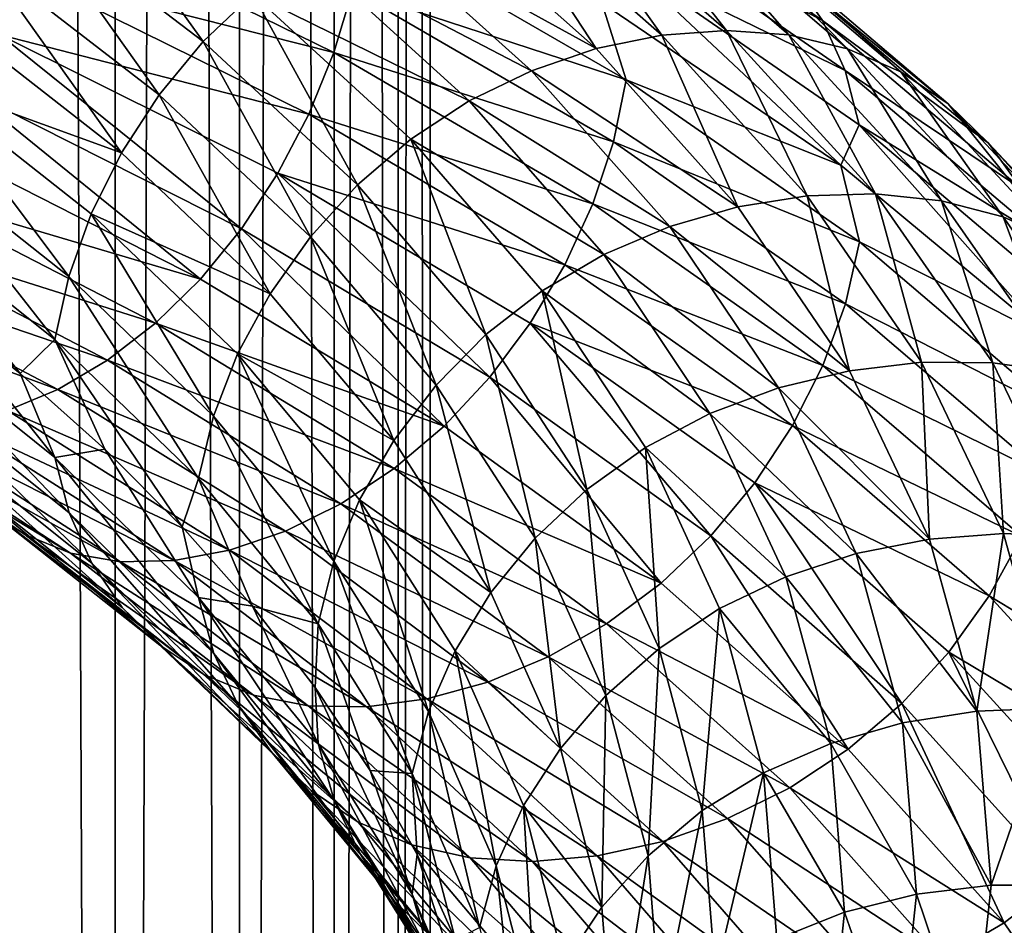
# Model space of a CAD drawing. Header units: metres. Extents: x -44 to 117, y -432 to 89.
# Tile 543 of 656: x 10.74 to 16.11, y -270.74 to -265.8. Entities that reach past the tile are written whole.
import ezdxf

# ---------------------------------------------------------------- set-up
doc = ezdxf.new("R2010")
doc.units = ezdxf.units.M
doc.layers.add('solid_125568', color=7, linetype='CONTINUOUS')

msp = doc.modelspace()

# ---------------------------------------------------------------- linework, layer by layer
at = {"layer": 'solid_125568'}
for points in [[(11.25833, -313.480438, 235.93251), (11.25833, -118.685455, 201.5849), (10.427602, -118.466125, 202.828781)], [(10.427602, -313.261108, 237.176392), (11.25833, -313.480438, 235.93251), (10.427602, -118.466125, 202.828781)], [(11.93681, -313.715027, 234.602066), (11.93681, -118.920044, 200.254456), (11.25833, -118.685455, 201.5849)], [(11.25833, -313.480438, 235.93251), (11.93681, -313.715027, 234.602066), (11.25833, -118.685455, 201.5849)], [(12.453864, -313.9617, 233.203064), (12.453864, -119.166733, 198.855453), (11.93681, -118.920044, 200.254456)], [(11.93681, -313.715027, 234.602066), (12.453864, -313.9617, 233.203064), (11.93681, -118.920044, 200.254456)], [(12.802501, -314.217133, 231.754395), (12.802501, -119.422173, 197.406784), (12.453864, -119.166733, 198.855453)], [(12.453864, -313.9617, 233.203064), (12.802501, -314.217133, 231.754395), (12.453864, -119.166733, 198.855453)], [(12.978006, -314.477875, 230.275665), (12.978006, -119.682907, 195.928055), (12.802501, -119.422173, 197.406784)], [(12.802501, -314.217133, 231.754395), (12.978006, -314.477875, 230.275665), (12.802501, -119.422173, 197.406784)], [(12.978006, -314.740387, 228.786865), (12.978006, -119.945427, 194.439255), (12.978006, -119.682907, 195.928055)], [(12.978006, -314.477875, 230.275665), (12.978006, -314.740387, 228.786865), (12.978006, -119.682907, 195.928055)], [(12.802501, -315.001129, 227.308136), (12.802501, -120.206169, 192.960526), (12.978006, -119.945427, 194.439255)], [(12.978006, -314.740387, 228.786865), (12.802501, -315.001129, 227.308136), (12.978006, -119.945427, 194.439255)], [(12.453864, -315.256592, 225.859467), (12.453864, -120.461609, 191.511856), (12.802501, -120.206169, 192.960526)], [(12.802501, -315.001129, 227.308136), (12.453864, -315.256592, 225.859467), (12.802501, -120.206169, 192.960526)], [(11.93681, -315.503265, 224.460449), (11.93681, -120.70829, 190.112839), (12.453864, -120.461609, 191.511856)], [(12.453864, -315.256592, 225.859467), (11.93681, -315.503265, 224.460449), (12.453864, -120.461609, 191.511856)], [(11.25833, -315.737854, 223.130005), (11.25833, -120.942879, 188.782394), (11.93681, -120.70829, 190.112839)], [(11.93681, -315.503265, 224.460449), (11.25833, -315.737854, 223.130005), (11.93681, -120.70829, 190.112839)], [(10.427602, -315.957184, 221.886139), (10.427602, -121.162209, 187.538528), (11.25833, -120.942879, 188.782394)], [(11.25833, -315.737854, 223.130005), (10.427602, -315.957184, 221.886139), (11.25833, -120.942879, 188.782394)], [(10.763476, -265.177704, 926.007996), (11.738981, -265.922211, 927.00531), (11.012073, -264.910522, 925.868103)], [(11.738981, -265.922211, 927.00531), (12.010148, -265.663452, 926.892151), (11.012073, -264.910522, 925.868103)], [(13.862755, -264.939423, 923.088684), (15.119085, -265.807709, 924.405945), (13.976325, -265.204712, 922.87677)], [(14.952312, -265.566681, 924.628784), (15.119085, -265.807709, 924.405945), (13.862755, -264.939423, 923.088684)], [(12.954117, -265.134979, 926.354309), (13.884176, -265.961182, 927.567993), (13.287417, -265.048798, 926.126709)], [(13.287417, -265.048798, 926.126709), (14.241406, -265.887634, 927.374817), (13.617226, -265.010742, 925.884094)], [(13.884176, -265.961182, 927.567993), (14.241406, -265.887634, 927.374817), (13.287417, -265.048798, 926.126709)], [(13.617226, -265.010742, 925.884094), (14.594816, -265.862396, 927.166138), (13.935497, -265.0224, 925.631775)], [(14.241406, -265.887634, 927.374817), (14.594816, -265.862396, 927.166138), (13.617226, -265.010742, 925.884094)], [(13.935497, -265.0224, 925.631775), (14.935836, -265.88678, 926.946289), (14.234139, -265.085266, 925.374695)], [(14.594816, -265.862396, 927.166138), (14.935836, -265.88678, 926.946289), (13.935497, -265.0224, 925.631775)], [(14.234139, -265.085266, 925.374695), (15.255856, -265.962067, 926.719421), (14.505968, -265.199921, 925.118286)], [(14.935836, -265.88678, 926.946289), (15.255856, -265.962067, 926.719421), (14.234139, -265.085266, 925.374695)], [(12.625087, -265.267426, 926.561584), (13.884176, -265.961182, 927.567993), (12.954117, -265.134979, 926.354309)], [(10.779902, -265.558105, 920.192322), (10.631852, -265.885559, 920.285217), (8.996694, -265.194885, 919.43573)], [(10.543516, -265.476349, 926.107971), (11.499045, -266.213684, 927.08136), (10.763476, -265.177704, 926.007996)], [(11.499045, -266.213684, 927.08136), (11.738981, -265.922211, 927.00531), (10.763476, -265.177704, 926.007996)], [(10.89952, -265.219238, 920.145569), (12.452343, -265.982635, 921.180359), (10.779902, -265.558105, 920.192322)], [(12.553479, -265.641846, 921.191833), (12.452343, -265.982635, 921.180359), (10.89952, -265.219238, 920.145569)], [(13.976325, -265.204712, 922.87677), (15.242907, -266.079651, 924.204346), (14.046773, -265.496826, 922.695557)], [(15.119085, -265.807709, 924.405945), (15.242907, -266.079651, 924.204346), (13.976325, -265.204712, 922.87677)], [(14.505968, -265.199921, 925.118286), (15.547182, -266.088562, 926.490173), (14.746617, -265.362213, 924.86792)], [(15.255856, -265.962067, 926.719421), (15.547182, -266.088562, 926.490173), (14.505968, -265.199921, 925.118286)], [(12.307896, -265.444244, 926.742737), (13.531453, -266.081543, 927.740967), (12.625087, -265.267426, 926.561584)], [(12.625087, -265.267426, 926.561584), (13.531453, -266.081543, 927.740967), (13.884176, -265.961182, 927.567993)], [(12.615993, -265.303772, 921.248291), (14.047208, -266.131317, 922.447571), (12.553479, -265.641846, 921.191833)], [(13.91489, -265.711853, 922.407166), (14.047208, -266.131317, 922.447571), (12.615993, -265.303772, 921.248291)], [(14.746617, -265.362213, 924.86792), (15.805094, -266.261902, 926.263489), (14.952312, -265.566681, 924.628784)], [(15.547182, -266.088562, 926.490173), (15.805094, -266.261902, 926.263489), (14.746617, -265.362213, 924.86792)], [(10.355833, -265.798431, 926.167664), (11.294299, -266.529938, 927.120422), (10.543516, -265.476349, 926.107971)], [(11.294299, -266.529938, 927.120422), (11.499045, -266.213684, 927.08136), (10.543516, -265.476349, 926.107971)], [(12.010148, -265.663452, 926.892151), (13.191402, -266.246918, 927.888855), (12.307896, -265.444244, 926.742737)], [(12.307896, -265.444244, 926.742737), (13.191402, -266.246918, 927.888855), (13.531453, -266.081543, 927.740967)], [(14.046773, -265.496826, 922.695557), (15.219242, -266.596527, 923.739075), (13.91489, -265.711853, 922.407166)], [(14.046773, -265.496826, 922.695557), (15.319744, -266.376892, 924.028931), (15.219242, -266.596527, 923.739075)], [(15.242907, -266.079651, 924.204346), (15.319744, -266.376892, 924.028931), (14.046773, -265.496826, 922.695557)], [(10.779902, -265.558105, 920.192322), (12.315681, -266.318481, 921.213074), (10.631852, -265.885559, 920.285217)], [(12.452343, -265.982635, 921.180359), (12.315681, -266.318481, 921.213074), (10.779902, -265.558105, 920.192322)], [(14.952312, -265.566681, 924.628784), (16.025513, -266.476349, 926.04425), (15.119085, -265.807709, 924.405945)], [(15.805094, -266.261902, 926.263489), (16.025513, -266.476349, 926.04425), (14.952312, -265.566681, 924.628784)], [(12.553479, -265.641846, 921.191833), (13.977554, -266.469055, 922.383057), (12.452343, -265.982635, 921.180359)], [(14.047208, -266.131317, 922.447571), (13.977554, -266.469055, 922.383057), (12.553479, -265.641846, 921.191833)], [(11.738981, -265.922211, 927.00531), (12.581552, -266.705231, 928.091125), (12.010148, -265.663452, 926.892151)], [(12.010148, -265.663452, 926.892151), (12.872219, -266.455688, 928.006836), (13.191402, -266.246918, 927.888855)], [(12.581552, -266.705231, 928.091125), (12.872219, -266.455688, 928.006836), (12.010148, -265.663452, 926.892151)], [(13.91489, -265.711853, 922.407166), (15.219242, -266.596527, 923.739075), (14.047208, -266.131317, 922.447571)], [(10.203929, -266.135803, 926.186462), (11.294299, -266.529938, 927.120422), (10.355833, -265.798431, 926.167664)], [(15.119085, -265.807709, 924.405945), (16.204203, -266.726135, 925.837158), (15.242907, -266.079651, 924.204346)], [(16.025513, -266.476349, 926.04425), (16.204203, -266.726135, 925.837158), (15.119085, -265.807709, 924.405945)], [(14.241406, -265.887634, 927.374817), (15.034974, -266.764252, 928.707336), (14.594816, -265.862396, 927.166138)], [(14.594816, -265.862396, 927.166138), (15.408004, -266.752777, 928.534668), (14.935836, -265.88678, 926.946289)], [(15.034974, -266.764252, 928.707336), (15.408004, -266.752777, 928.534668), (14.594816, -265.862396, 927.166138)], [(10.631852, -265.885559, 920.285217), (11.94828, -266.944244, 921.407532), (10.458129, -266.193817, 920.423279)], [(10.631852, -265.885559, 920.285217), (12.146606, -266.641571, 921.289063), (11.94828, -266.944244, 921.407532)], [(12.315681, -266.318481, 921.213074), (12.146606, -266.641571, 921.289063), (10.631852, -265.885559, 920.285217)], [(11.499045, -266.213684, 927.08136), (12.324358, -266.9888, 928.141418), (11.738981, -265.922211, 927.00531)], [(12.324358, -266.9888, 928.141418), (12.581552, -266.705231, 928.091125), (11.738981, -265.922211, 927.00531)], [(13.884176, -265.961182, 927.567993), (14.657837, -266.824249, 928.863831), (14.241406, -265.887634, 927.374817)], [(14.657837, -266.824249, 928.863831), (15.034974, -266.764252, 928.707336), (14.241406, -265.887634, 927.374817)], [(14.935836, -265.88678, 926.946289), (15.76793, -266.790863, 928.349243), (15.255856, -265.962067, 926.719421)], [(15.408004, -266.752777, 928.534668), (15.76793, -266.790863, 928.349243), (14.935836, -265.88678, 926.946289)], [(13.531453, -266.081543, 927.740967), (14.657837, -266.824249, 928.863831), (13.884176, -265.961182, 927.567993)], [(15.255856, -265.962067, 926.719421), (16.105722, -266.879517, 928.15448), (15.547182, -266.088562, 926.490173)], [(15.76793, -266.790863, 928.349243), (16.105722, -266.879517, 928.15448), (15.255856, -265.962067, 926.719421)], [(12.452343, -265.982635, 921.180359), (13.864908, -266.807922, 922.359497), (12.315681, -266.318481, 921.213074)], [(13.977554, -266.469055, 922.383057), (13.864908, -266.807922, 922.359497), (12.452343, -265.982635, 921.180359)], [(13.191402, -266.246918, 927.888855), (14.285394, -266.931549, 929.000427), (13.531453, -266.081543, 927.740967)], [(13.531453, -266.081543, 927.740967), (14.285394, -266.931549, 929.000427), (14.657837, -266.824249, 928.863831)], [(15.242907, -266.079651, 924.204346), (16.336874, -267.005341, 925.646729), (15.319744, -266.376892, 924.028931)], [(16.204203, -266.726135, 925.837158), (16.336874, -267.005341, 925.646729), (15.242907, -266.079651, 924.204346)], [(10.091269, -266.480377, 926.163818), (11.005682, -267.204834, 927.086548), (10.203929, -266.135803, 926.186462)], [(10.203929, -266.135803, 926.186462), (11.128577, -266.863007, 927.122192), (11.294299, -266.529938, 927.120422)], [(11.005682, -267.204834, 927.086548), (11.128577, -266.863007, 927.122192), (10.203929, -266.135803, 926.186462)], [(14.047208, -266.131317, 922.447571), (15.320263, -267.015839, 923.777954), (13.977554, -266.469055, 922.383057)], [(15.219242, -266.596527, 923.739075), (15.320263, -267.015839, 923.777954), (14.047208, -266.131317, 922.447571)], [(15.547182, -266.088562, 926.490173), (16.413265, -267.018738, 927.954041), (15.805094, -266.261902, 926.263489)], [(16.105722, -266.879517, 928.15448), (16.413265, -267.018738, 927.954041), (15.547182, -266.088562, 926.490173)], [(10.458129, -266.193817, 920.423279), (11.724138, -267.218903, 921.567993), (10.261786, -266.475281, 920.605469)], [(10.458129, -266.193817, 920.423279), (11.94828, -266.944244, 921.407532), (11.724138, -267.218903, 921.567993)], [(11.294299, -266.529938, 927.120422), (12.104866, -267.298706, 928.158203), (11.499045, -266.213684, 927.08136)], [(12.104866, -267.298706, 928.158203), (12.324358, -266.9888, 928.141418), (11.499045, -266.213684, 927.08136)], [(12.872219, -266.455688, 928.006836), (13.926314, -267.084656, 929.112976), (13.191402, -266.246918, 927.888855)], [(13.191402, -266.246918, 927.888855), (13.926314, -267.084656, 929.112976), (14.285394, -266.931549, 929.000427)], [(15.805094, -266.261902, 926.263489), (16.685532, -267.203888, 927.752563), (16.025513, -266.476349, 926.04425)], [(16.413265, -267.018738, 927.954041), (16.685532, -267.203888, 927.752563), (15.805094, -266.261902, 926.263489)], [(12.315681, -266.318481, 921.213074), (13.712744, -267.140259, 922.376465), (12.146606, -266.641571, 921.289063)], [(13.864908, -266.807922, 922.359497), (13.712744, -267.140259, 922.376465), (12.315681, -266.318481, 921.213074)], [(15.319744, -266.376892, 924.028931), (16.347694, -267.5336, 925.18927), (15.219242, -266.596527, 923.739075)], [(15.319744, -266.376892, 924.028931), (16.419231, -267.308136, 925.4776), (16.347694, -267.5336, 925.18927)], [(16.336874, -267.005341, 925.646729), (16.419231, -267.308136, 925.4776), (15.319744, -266.376892, 924.028931)], [(12.581552, -266.705231, 928.091125), (13.282397, -267.521759, 929.251282), (12.872219, -266.455688, 928.006836)], [(12.872219, -266.455688, 928.006836), (13.589291, -267.282166, 929.197632), (13.926314, -267.084656, 929.112976)], [(13.282397, -267.521759, 929.251282), (13.589291, -267.282166, 929.197632), (12.872219, -266.455688, 928.006836)], [(10.021324, -266.824005, 926.099121), (10.929421, -267.547424, 927.013245), (10.091269, -266.480377, 926.163818)], [(10.261786, -266.475281, 920.605469), (11.724138, -267.218903, 921.567993), (10.04651, -266.723083, 920.829956)], [(10.929421, -267.547424, 927.013245), (11.005682, -267.204834, 927.086548), (10.091269, -266.480377, 926.163818)], [(13.977554, -266.469055, 922.383057), (15.244253, -267.35321, 923.70459), (13.864908, -266.807922, 922.359497)], [(15.320263, -267.015839, 923.777954), (15.244253, -267.35321, 923.70459), (13.977554, -266.469055, 922.383057)], [(16.025513, -266.476349, 926.04425), (16.918192, -267.429108, 927.554504), (16.204203, -266.726135, 925.837158)], [(16.685532, -267.203888, 927.752563), (16.918192, -267.429108, 927.554504), (16.025513, -266.476349, 926.04425)], [(11.128577, -266.863007, 927.122192), (12.104866, -267.298706, 928.158203), (11.294299, -266.529938, 927.120422)], [(15.219242, -266.596527, 923.739075), (16.347694, -267.5336, 925.18927), (15.320263, -267.015839, 923.777954)], [(12.146606, -266.641571, 921.289063), (13.303851, -267.754639, 922.53009), (11.94828, -266.944244, 921.407532)], [(12.146606, -266.641571, 921.289063), (13.524548, -267.458374, 922.433472), (13.303851, -267.754639, 922.53009)], [(13.712744, -267.140259, 922.376465), (13.524548, -267.458374, 922.433472), (12.146606, -266.641571, 921.289063)], [(10.04651, -266.723083, 920.829956), (11.478294, -267.458893, 921.768921), (9.817639, -266.93338, 921.09082)], [(11.724138, -267.218903, 921.567993), (11.478294, -267.458893, 921.768921), (10.04651, -266.723083, 920.829956)], [(12.324358, -266.9888, 928.141418), (13.010841, -267.796875, 929.274231), (12.581552, -266.705231, 928.091125)], [(13.010841, -267.796875, 929.274231), (13.282397, -267.521759, 929.251282), (12.581552, -266.705231, 928.091125)], [(14.657837, -266.824249, 928.863831), (15.266474, -267.718414, 930.225586), (15.034974, -266.764252, 928.707336)], [(15.034974, -266.764252, 928.707336), (15.659271, -267.67276, 930.107422), (15.408004, -266.752777, 928.534668)], [(15.266474, -267.718414, 930.225586), (15.659271, -267.67276, 930.107422), (15.034974, -266.764252, 928.707336)], [(15.408004, -266.752777, 928.534668), (16.04772, -267.675873, 929.972473), (15.76793, -266.790863, 928.349243)], [(15.659271, -267.67276, 930.107422), (16.04772, -267.675873, 929.972473), (15.408004, -266.752777, 928.534668)], [(10.021324, -266.824005, 926.099121), (10.240119, -267.331635, 926.219055), (10.739746, -267.733307, 926.724731)], [(10.021324, -266.824005, 926.099121), (10.739746, -267.733307, 926.724731), (10.929421, -267.547424, 927.013245)], [(13.864908, -266.807922, 922.359497), (15.121366, -267.689911, 923.667786), (13.712744, -267.140259, 922.376465)], [(15.244253, -267.35321, 923.70459), (15.121366, -267.689911, 923.667786), (13.864908, -266.807922, 922.359497)], [(14.285394, -266.931549, 929.000427), (15.266474, -267.718414, 930.225586), (14.657837, -266.824249, 928.863831)], [(15.76793, -266.790863, 928.349243), (16.422501, -267.728485, 929.82312), (16.105722, -266.879517, 928.15448)], [(16.04772, -267.675873, 929.972473), (16.422501, -267.728485, 929.82312), (15.76793, -266.790863, 928.349243)], [(11.005682, -267.204834, 927.086548), (11.795464, -267.965851, 928.09198), (11.128577, -266.863007, 927.122192)], [(11.128577, -266.863007, 927.122192), (11.927202, -267.627014, 928.141602), (12.104866, -267.298706, 928.158203)], [(11.795464, -267.965851, 928.09198), (11.927202, -267.627014, 928.141602), (11.128577, -266.863007, 927.122192)], [(16.105722, -266.879517, 928.15448), (16.774261, -267.831268, 929.661926), (16.413265, -267.018738, 927.954041)], [(16.422501, -267.728485, 929.82312), (16.774261, -267.831268, 929.661926), (16.105722, -266.879517, 928.15448)], [(9.817639, -266.93338, 921.09082), (11.216808, -267.660492, 922.004944), (9.580482, -267.102753, 921.380615)], [(11.478294, -267.458893, 921.768921), (11.216808, -267.660492, 922.004944), (9.817639, -266.93338, 921.09082)], [(11.94828, -266.944244, 921.407532), (13.054434, -268.021576, 922.666138), (11.724138, -267.218903, 921.567993)], [(11.94828, -266.944244, 921.407532), (13.303851, -267.754639, 922.53009), (13.054434, -268.021576, 922.666138)], [(13.926314, -267.084656, 929.112976), (14.878504, -267.811859, 930.324097), (14.285394, -266.931549, 929.000427)], [(14.285394, -266.931549, 929.000427), (14.878504, -267.811859, 930.324097), (15.266474, -267.718414, 930.225586)], [(12.104866, -267.298706, 928.158203), (12.779077, -268.099915, 929.267395), (12.324358, -266.9888, 928.141418)], [(12.779077, -268.099915, 929.267395), (13.010841, -267.796875, 929.274231), (12.324358, -266.9888, 928.141418)], [(15.320263, -267.015839, 923.777954), (16.419828, -267.951996, 925.223389), (15.244253, -267.35321, 923.70459)], [(16.347694, -267.5336, 925.18927), (16.419828, -267.951996, 925.223389), (15.320263, -267.015839, 923.777954)], [(9.580482, -267.102753, 921.380615), (10.94581, -267.820587, 922.269287), (9.340289, -267.227814, 921.692017)], [(11.216808, -267.660492, 922.004944), (10.94581, -267.820587, 922.269287), (9.580482, -267.102753, 921.380615)], [(13.589291, -267.282166, 929.197632), (14.504436, -267.951965, 930.399719), (13.926314, -267.084656, 929.112976)], [(13.926314, -267.084656, 929.112976), (14.504436, -267.951965, 930.399719), (14.878504, -267.811859, 930.324097)], [(13.712744, -267.140259, 922.376465), (14.955411, -268.018341, 923.667542), (13.524548, -267.458374, 922.433472)], [(15.121366, -267.689911, 923.667786), (14.955411, -268.018341, 923.667542), (13.712744, -267.140259, 922.376465)], [(10.929421, -267.547424, 927.013245), (11.713751, -268.307312, 928.009399), (11.005682, -267.204834, 927.086548)], [(11.713751, -268.307312, 928.009399), (11.795464, -267.965851, 928.09198), (11.005682, -267.204834, 927.086548)], [(10.94581, -267.820587, 922.269287), (10.671387, -267.935974, 922.555054), (9.340289, -267.227814, 921.692017)], [(11.724138, -267.218903, 921.567993), (13.054434, -268.021576, 922.666138), (11.478294, -267.458893, 921.768921)], [(11.927202, -267.627014, 928.141602), (12.779077, -268.099915, 929.267395), (12.104866, -267.298706, 928.158203)], [(13.282397, -267.521759, 929.251282), (13.8337, -268.366608, 930.471008), (13.589291, -267.282166, 929.197632)], [(13.589291, -267.282166, 929.197632), (14.153366, -268.137573, 930.449402), (14.504436, -267.951965, 930.399719)], [(13.8337, -268.366608, 930.471008), (14.153366, -268.137573, 930.449402), (13.589291, -267.282166, 929.197632)], [(10.021751, -267.465485, 925.848083), (10.929959, -268.192596, 926.75946), (10.240119, -267.331635, 926.219055)], [(10.929959, -268.192596, 926.75946), (10.739746, -267.733307, 926.724731), (10.240119, -267.331635, 926.219055)], [(15.244253, -267.35321, 923.70459), (16.338322, -268.28894, 925.140564), (15.121366, -267.689911, 923.667786)], [(16.419828, -267.951996, 925.223389), (16.338322, -268.28894, 925.140564), (15.244253, -267.35321, 923.70459)], [(11.006985, -268.49353, 926.5802), (10.929959, -268.192596, 926.75946), (10.021751, -267.465485, 925.848083)], [(10.092396, -267.761993, 925.66272), (11.006985, -268.49353, 926.5802), (10.021751, -267.465485, 925.848083)], [(11.478294, -267.458893, 921.768921), (12.780794, -268.252594, 922.840637), (11.216808, -267.660492, 922.004944)], [(13.054434, -268.021576, 922.666138), (12.780794, -268.252594, 922.840637), (11.478294, -267.458893, 921.768921)], [(13.524548, -267.458374, 922.433472), (14.509633, -268.620026, 923.776306), (13.303851, -267.754639, 922.53009)], [(13.524548, -267.458374, 922.433472), (14.750213, -268.330902, 923.703674), (14.509633, -268.620026, 923.776306)], [(14.955411, -268.018341, 923.667542), (14.750213, -268.330902, 923.703674), (13.524548, -267.458374, 922.433472)], [(13.010841, -267.796875, 929.274231), (13.550839, -268.632751, 930.465393), (13.282397, -267.521759, 929.251282)], [(13.550839, -268.632751, 930.465393), (13.8337, -268.366608, 930.471008), (13.282397, -267.521759, 929.251282)], [(10.929421, -267.547424, 927.013245), (10.739746, -267.733307, 926.724731), (11.201898, -268.146271, 927.255981)], [(10.929421, -267.547424, 927.013245), (11.201898, -268.146271, 927.255981), (11.625256, -268.570038, 927.811035)], [(10.929421, -267.547424, 927.013245), (11.625256, -268.570038, 927.811035), (11.713751, -268.307312, 928.009399)], [(11.795464, -267.965851, 928.09198), (12.452374, -268.758698, 929.16687), (11.927202, -267.627014, 928.141602)], [(11.927202, -267.627014, 928.141602), (12.591472, -268.423096, 929.231384), (12.779077, -268.099915, 929.267395)], [(12.452374, -268.758698, 929.16687), (12.591472, -268.423096, 929.231384), (11.927202, -267.627014, 928.141602)], [(11.216808, -267.660492, 922.004944), (12.489635, -268.444244, 923.048767), (10.94581, -267.820587, 922.269287)], [(12.780794, -268.252594, 922.840637), (12.489635, -268.444244, 923.048767), (11.216808, -267.660492, 922.004944)], [(15.121366, -267.689911, 923.667786), (16.206585, -268.62323, 925.089539), (14.955411, -268.018341, 923.667542)], [(16.338322, -268.28894, 925.140564), (16.206585, -268.62323, 925.089539), (15.121366, -267.689911, 923.667786)], [(15.266474, -267.718414, 930.225586), (15.702236, -268.637787, 931.636719), (15.659271, -267.67276, 930.107422)], [(15.659271, -267.67276, 930.107422), (16.106247, -268.607147, 931.558167), (16.04772, -267.675873, 929.972473)], [(15.702236, -268.637787, 931.636719), (16.106247, -268.607147, 931.558167), (15.659271, -267.67276, 930.107422)], [(16.04772, -267.675873, 929.972473), (16.505716, -268.625519, 931.462158), (16.422501, -267.728485, 929.82312)], [(16.106247, -268.607147, 931.558167), (16.505716, -268.625519, 931.462158), (16.04772, -267.675873, 929.972473)], [(10.929959, -268.192596, 926.75946), (11.201898, -268.146271, 927.255981), (10.739746, -267.733307, 926.724731)], [(14.878504, -267.811859, 930.324097), (15.702236, -268.637787, 931.636719), (15.266474, -267.718414, 930.225586)], [(10.766814, -268.613037, 924.666016), (10.546713, -268.461792, 924.942017), (9.472147, -267.751221, 924.078857)], [(9.669718, -267.893524, 923.782959), (10.766814, -268.613037, 924.666016), (9.472147, -267.751221, 924.078857)], [(11.130734, -268.76825, 926.374084), (11.006985, -268.49353, 926.5802), (10.092396, -267.761993, 925.66272)], [(10.205874, -268.03064, 925.446106), (11.130734, -268.76825, 926.374084), (10.092396, -267.761993, 925.66272)], [(12.779077, -268.099915, 929.267395), (13.30941, -268.928497, 930.433777), (13.010841, -267.796875, 929.274231)], [(13.30941, -268.928497, 930.433777), (13.550839, -268.632751, 930.465393), (13.010841, -267.796875, 929.274231)], [(13.303851, -267.754639, 922.53009), (14.237749, -268.878296, 923.885559), (13.054434, -268.021576, 922.666138)], [(13.303851, -267.754639, 922.53009), (14.509633, -268.620026, 923.776306), (14.237749, -268.878296, 923.885559)], [(10.94581, -267.820587, 922.269287), (12.187851, -268.593689, 923.284424), (10.671387, -267.935974, 922.555054)], [(12.489635, -268.444244, 923.048767), (12.187851, -268.593689, 923.284424), (10.94581, -267.820587, 922.269287)], [(14.504436, -267.951965, 930.399719), (15.303133, -268.716766, 931.695801), (14.878504, -267.811859, 930.324097)], [(14.878504, -267.811859, 930.324097), (15.303133, -268.716766, 931.695801), (15.702236, -268.637787, 931.636719)], [(11.015431, -268.713989, 924.381897), (10.766814, -268.613037, 924.666016), (9.669718, -267.893524, 923.782959)], [(9.892889, -267.98468, 923.476135), (11.015431, -268.713989, 924.381897), (9.669718, -267.893524, 923.782959)], [(10.671387, -267.935974, 922.555054), (11.882287, -268.698029, 923.541382), (10.399957, -268.003662, 922.855713)], [(12.187851, -268.593689, 923.284424), (11.882287, -268.698029, 923.541382), (10.671387, -267.935974, 922.555054)], [(14.153366, -268.137573, 930.449402), (14.918314, -268.843231, 931.733215), (14.504436, -267.951965, 930.399719)], [(14.504436, -267.951965, 930.399719), (14.918314, -268.843231, 931.733215), (15.303133, -268.716766, 931.695801)], [(11.288679, -268.760712, 924.095825), (11.015431, -268.713989, 924.381897), (9.892889, -267.98468, 923.476135)], [(10.13823, -268.020844, 923.164856), (11.288679, -268.760712, 924.095825), (9.892889, -267.98468, 923.476135)], [(10.399957, -268.003662, 922.855713), (11.580093, -268.754547, 923.813782), (10.13823, -268.020844, 923.164856)], [(11.882287, -268.698029, 923.541382), (11.580093, -268.754547, 923.813782), (10.399957, -268.003662, 922.855713)], [(11.713751, -268.307312, 928.009399), (12.366129, -269.098938, 929.074524), (11.795464, -267.965851, 928.09198)], [(12.366129, -269.098938, 929.074524), (12.452374, -268.758698, 929.16687), (11.795464, -267.965851, 928.09198)], [(14.955411, -268.018341, 923.667542), (16.028721, -268.947357, 925.070679), (14.750213, -268.330902, 923.703674)], [(16.206585, -268.62323, 925.089539), (16.028721, -268.947357, 925.070679), (14.955411, -268.018341, 923.667542)], [(11.580093, -268.754547, 923.813782), (11.288679, -268.760712, 924.095825), (10.13823, -268.020844, 923.164856)], [(11.29724, -269.010956, 926.146606), (11.130734, -268.76825, 926.374084), (10.205874, -268.03064, 925.446106)], [(10.358531, -268.265778, 925.203979), (11.29724, -269.010956, 926.146606), (10.205874, -268.03064, 925.446106)], [(13.054434, -268.021576, 922.666138), (14.237749, -268.878296, 923.885559), (12.780794, -268.252594, 922.840637)], [(12.591472, -268.423096, 929.231384), (13.30941, -268.928497, 930.433777), (12.779077, -268.099915, 929.267395)], [(10.929959, -268.192596, 926.75946), (11.714393, -268.956482, 927.752808), (11.201898, -268.146271, 927.255981)], [(11.714393, -268.956482, 927.752808), (11.625256, -268.570038, 927.811035), (11.201898, -268.146271, 927.255981)], [(13.8337, -268.366608, 930.471008), (14.228353, -269.234406, 931.735352), (14.153366, -268.137573, 930.449402)], [(14.153366, -268.137573, 930.449402), (14.557171, -269.016388, 931.746826), (14.918314, -268.843231, 931.733215)], [(14.228353, -269.234406, 931.735352), (14.557171, -269.016388, 931.746826), (14.153366, -268.137573, 930.449402)], [(11.796927, -269.262268, 927.580078), (11.714393, -268.956482, 927.752808), (10.929959, -268.192596, 926.75946)], [(11.006985, -268.49353, 926.5802), (11.796927, -269.262268, 927.580078), (10.929959, -268.192596, 926.75946)], [(11.502532, -269.21579, 925.903076), (11.29724, -269.010956, 926.146606), (10.358531, -268.265778, 925.203979)], [(10.546713, -268.461792, 924.942017), (11.502532, -269.21579, 925.903076), (10.358531, -268.265778, 925.203979)], [(12.780794, -268.252594, 922.840637), (13.939394, -269.099304, 924.031006), (12.489635, -268.444244, 923.048767)], [(14.237749, -268.878296, 923.885559), (13.939394, -269.099304, 924.031006), (12.780794, -268.252594, 922.840637)], [(11.713751, -268.307312, 928.009399), (11.625256, -268.570038, 927.811035), (12.008775, -269.004028, 928.388062)], [(11.713751, -268.307312, 928.009399), (12.008775, -269.004028, 928.388062), (12.366129, -269.098938, 929.074524)], [(14.750213, -268.330902, 923.703674), (15.551105, -269.535126, 925.131104), (14.509633, -268.620026, 923.776306)], [(14.750213, -268.330902, 923.703674), (15.808845, -269.253815, 925.084412), (15.551105, -269.535126, 925.131104)], [(16.028721, -268.947357, 925.070679), (15.808845, -269.253815, 925.084412), (14.750213, -268.330902, 923.703674)], [(13.550839, -268.632751, 930.465393), (13.937388, -269.491119, 931.700134), (13.8337, -268.366608, 930.471008)], [(13.937388, -269.491119, 931.700134), (14.228353, -269.234406, 931.735352), (13.8337, -268.366608, 930.471008)], [(12.489635, -268.444244, 923.048767), (13.621844, -269.279877, 924.208496), (12.187851, -268.593689, 923.284424)], [(12.452374, -268.758698, 929.16687), (12.969084, -269.5784, 930.297424), (12.591472, -268.423096, 929.231384)], [(13.939394, -269.099304, 924.031006), (13.621844, -269.279877, 924.208496), (12.489635, -268.444244, 923.048767)], [(12.591472, -268.423096, 929.231384), (13.113976, -269.246246, 930.377441), (13.30941, -268.928497, 930.433777)], [(12.969084, -269.5784, 930.297424), (13.113976, -269.246246, 930.377441), (12.591472, -268.423096, 929.231384)], [(11.742685, -269.376984, 925.648987), (11.502532, -269.21579, 925.903076), (10.546713, -268.461792, 924.942017)], [(10.766814, -268.613037, 924.666016), (11.742685, -269.376984, 925.648987), (10.546713, -268.461792, 924.942017)], [(11.929547, -269.54364, 927.385376), (11.796927, -269.262268, 927.580078), (11.006985, -268.49353, 926.5802)], [(11.130734, -268.76825, 926.374084), (11.929547, -269.54364, 927.385376), (11.006985, -268.49353, 926.5802)], [(11.714393, -268.956482, 927.752808), (12.008775, -269.004028, 928.388062), (11.625256, -268.570038, 927.811035)], [(12.187851, -268.593689, 923.284424), (13.29267, -269.41745, 924.412659), (11.882287, -268.698029, 923.541382)], [(13.621844, -269.279877, 924.208496), (13.29267, -269.41745, 924.412659), (12.187851, -268.593689, 923.284424)], [(15.702236, -268.637787, 931.636719), (15.961118, -269.575806, 933.07959), (16.106247, -268.607147, 931.558167)], [(15.961118, -269.575806, 933.07959), (16.37179, -269.560638, 933.041565), (16.106247, -268.607147, 931.558167)], [(16.106247, -268.607147, 931.558167), (16.37179, -269.560638, 933.041565), (16.505716, -268.625519, 931.462158)], [(12.013951, -269.488922, 925.389893), (11.742685, -269.376984, 925.648987), (10.766814, -268.613037, 924.666016)], [(11.015431, -268.713989, 924.381897), (12.013951, -269.488922, 925.389893), (10.766814, -268.613037, 924.666016)], [(13.30941, -268.928497, 930.433777), (13.689029, -269.779236, 931.643005), (13.550839, -268.632751, 930.465393)], [(13.689029, -269.779236, 931.643005), (13.937388, -269.491119, 931.700134), (13.550839, -268.632751, 930.465393)], [(14.509633, -268.620026, 923.776306), (15.259835, -269.783966, 925.211487), (14.237749, -268.878296, 923.885559)], [(14.509633, -268.620026, 923.776306), (15.551105, -269.535126, 925.131104), (15.259835, -269.783966, 925.211487)], [(15.303133, -268.716766, 931.695801), (15.961118, -269.575806, 933.07959), (15.702236, -268.637787, 931.636719)], [(16.206585, -268.62323, 925.089539), (17.109243, -269.601257, 926.606506), (16.028721, -268.947357, 925.070679)], [(12.31203, -269.547394, 925.131531), (12.013951, -269.488922, 925.389893), (11.015431, -268.713989, 924.381897)], [(11.288679, -268.760712, 924.095825), (12.31203, -269.547394, 925.131531), (11.015431, -268.713989, 924.381897)], [(11.882287, -268.698029, 923.541382), (12.959405, -269.50946, 924.638), (11.580093, -268.754547, 923.813782)], [(13.29267, -269.41745, 924.412659), (12.959405, -269.50946, 924.638), (11.882287, -268.698029, 923.541382)], [(14.918314, -268.843231, 931.733215), (15.555376, -269.639832, 933.09845), (15.303133, -268.716766, 931.695801)], [(15.303133, -268.716766, 931.695801), (15.555376, -269.639832, 933.09845), (15.961118, -269.575806, 933.07959)], [(12.108016, -269.794586, 927.173767), (11.929547, -269.54364, 927.385376), (11.130734, -268.76825, 926.374084)], [(11.29724, -269.010956, 926.146606), (12.108016, -269.794586, 927.173767), (11.130734, -268.76825, 926.374084)], [(11.580093, -268.754547, 923.813782), (12.62985, -269.553497, 924.879272), (11.288679, -268.760712, 924.095825)], [(12.62985, -269.553497, 924.879272), (12.31203, -269.547394, 925.131531), (11.288679, -268.760712, 924.095825)], [(12.959405, -269.50946, 924.638), (12.62985, -269.553497, 924.879272), (11.580093, -268.754547, 923.813782)], [(12.366129, -269.098938, 929.074524), (12.879279, -269.917358, 930.194824), (12.452374, -268.758698, 929.16687)], [(12.879279, -269.917358, 930.194824), (12.969084, -269.5784, 930.297424), (12.452374, -268.758698, 929.16687)], [(14.237749, -268.878296, 923.885559), (15.259835, -269.783966, 925.211487), (13.939394, -269.099304, 924.031006)], [(14.557171, -269.016388, 931.746826), (15.16414, -269.752228, 933.096863), (14.918314, -268.843231, 931.733215)], [(14.918314, -268.843231, 931.733215), (15.16414, -269.752228, 933.096863), (15.555376, -269.639832, 933.09845)], [(13.113976, -269.246246, 930.377441), (13.689029, -269.779236, 931.643005), (13.30941, -268.928497, 930.433777)], [(11.714393, -268.956482, 927.752808), (12.366868, -269.75238, 928.815002), (12.008775, -269.004028, 928.388062)], [(12.453981, -270.063385, 928.64917), (12.366868, -269.75238, 928.815002), (11.714393, -268.956482, 927.752808)], [(11.796927, -269.262268, 927.580078), (12.453981, -270.063385, 928.64917), (11.714393, -268.956482, 927.752808)], [(16.028721, -268.947357, 925.070679), (16.921473, -269.920746, 926.567993), (15.808845, -269.253815, 925.084412)], [(17.109243, -269.601257, 926.606506), (16.921473, -269.920746, 926.567993), (16.028721, -268.947357, 925.070679)], [(12.328094, -270.009064, 926.950195), (12.108016, -269.794586, 927.173767), (11.29724, -269.010956, 926.146606)], [(11.502532, -269.21579, 925.903076), (12.328094, -270.009064, 926.950195), (11.29724, -269.010956, 926.146606)], [(12.366868, -269.75238, 928.815002), (12.35118, -269.44754, 928.984741), (12.008775, -269.004028, 928.388062)], [(12.366129, -269.098938, 929.074524), (12.008775, -269.004028, 928.388062), (12.35118, -269.44754, 928.984741)], [(14.228353, -269.234406, 931.735352), (14.462725, -270.11911, 933.02832), (14.557171, -269.016388, 931.746826)], [(14.462725, -270.11911, 933.02832), (14.796993, -269.912476, 933.073608), (14.557171, -269.016388, 931.746826)], [(14.557171, -269.016388, 931.746826), (14.796993, -269.912476, 933.073608), (15.16414, -269.752228, 933.096863)], [(12.366129, -269.098938, 929.074524), (12.35118, -269.44754, 928.984741), (12.650888, -269.899353, 929.598389)], [(12.366129, -269.098938, 929.074524), (12.650888, -269.899353, 929.598389), (12.879279, -269.917358, 930.194824)], [(13.939394, -269.099304, 924.031006), (14.940145, -269.993988, 925.325623), (13.621844, -269.279877, 924.208496)], [(15.259835, -269.783966, 925.211487), (14.940145, -269.993988, 925.325623), (13.939394, -269.099304, 924.031006)], [(12.58558, -270.181183, 926.719727), (12.328094, -270.009064, 926.950195), (11.502532, -269.21579, 925.903076)], [(11.742685, -269.376984, 925.648987), (12.58558, -270.181183, 926.719727), (11.502532, -269.21579, 925.903076)], [(12.969084, -269.5784, 930.297424), (13.338932, -270.41983, 931.469543), (13.113976, -269.246246, 930.377441)], [(13.113976, -269.246246, 930.377441), (13.487978, -270.091309, 931.565613), (13.689029, -269.779236, 931.643005)], [(13.338932, -270.41983, 931.469543), (13.487978, -270.091309, 931.565613), (13.113976, -269.246246, 930.377441)], [(13.937388, -269.491119, 931.700134), (14.166935, -270.366119, 932.962952), (14.228353, -269.234406, 931.735352)], [(14.166935, -270.366119, 932.962952), (14.462725, -270.11911, 933.02832), (14.228353, -269.234406, 931.735352)], [(15.808845, -269.253815, 925.084412), (16.4174, -270.49353, 926.577148), (15.551105, -269.535126, 925.131104)], [(15.808845, -269.253815, 925.084412), (16.689396, -270.220642, 926.557861), (16.4174, -270.49353, 926.577148)], [(16.921473, -269.920746, 926.567993), (16.689396, -270.220642, 926.557861), (15.808845, -269.253815, 925.084412)], [(12.593978, -270.351898, 928.466614), (12.453981, -270.063385, 928.64917), (11.796927, -269.262268, 927.580078)], [(11.929547, -269.54364, 927.385376), (12.593978, -270.351898, 928.466614), (11.796927, -269.262268, 927.580078)], [(13.621844, -269.279877, 924.208496), (14.599798, -270.162445, 925.470093), (13.29267, -269.41745, 924.412659)], [(14.940145, -269.993988, 925.325623), (14.599798, -270.162445, 925.470093), (13.621844, -269.279877, 924.208496)], [(12.876424, -270.305084, 926.487671), (12.58558, -270.181183, 926.719727), (11.742685, -269.376984, 925.648987)], [(12.013951, -269.488922, 925.389893), (12.876424, -270.305084, 926.487671), (11.742685, -269.376984, 925.648987)], [(12.880108, -270.575256, 929.932251), (12.650888, -269.899353, 929.598389), (12.35118, -269.44754, 928.984741)], [(12.366868, -269.75238, 928.815002), (12.880108, -270.575256, 929.932251), (12.35118, -269.44754, 928.984741)], [(13.29267, -269.41745, 924.412659), (14.246963, -270.287048, 925.640259), (12.959405, -269.50946, 924.638)], [(14.599798, -270.162445, 925.470093), (14.246963, -270.287048, 925.640259), (13.29267, -269.41745, 924.412659)], [(13.195958, -270.376404, 926.259277), (12.876424, -270.305084, 926.487671), (12.013951, -269.488922, 925.389893)], [(12.31203, -269.547394, 925.131531), (13.195958, -270.376404, 926.259277), (12.013951, -269.488922, 925.389893)], [(12.959405, -269.50946, 924.638), (13.889771, -270.36557, 925.831421), (12.62985, -269.553497, 924.879272)], [(14.246963, -270.287048, 925.640259), (13.889771, -270.36557, 925.831421), (12.959405, -269.50946, 924.638)], [(13.689029, -269.779236, 931.643005), (13.914442, -270.646332, 932.8797), (13.937388, -269.491119, 931.700134)], [(13.914442, -270.646332, 932.8797), (14.166935, -270.366119, 932.962952), (13.937388, -269.491119, 931.700134)], [(12.782399, -270.611664, 928.271851), (12.593978, -270.351898, 928.466614), (11.929547, -269.54364, 927.385376)], [(12.108016, -269.794586, 927.173767), (12.782399, -270.611664, 928.271851), (11.929547, -269.54364, 927.385376)], [(13.536587, -270.395966, 926.039124), (13.195958, -270.376404, 926.259277), (12.31203, -269.547394, 925.131531)], [(12.62985, -269.553497, 924.879272), (13.536587, -270.395966, 926.039124), (12.31203, -269.547394, 925.131531)], [(13.889771, -270.36557, 925.831421), (13.536587, -270.395966, 926.039124), (12.62985, -269.553497, 924.879272)], [(15.551105, -269.535126, 925.131104), (16.110025, -270.732178, 926.626892), (15.259835, -269.783966, 925.211487)], [(15.551105, -269.535126, 925.131104), (16.4174, -270.49353, 926.577148), (16.110025, -270.732178, 926.626892)], [(15.555376, -269.639832, 933.09845), (16.040298, -270.525635, 934.536377), (15.961118, -269.575806, 933.07959)], [(15.961118, -269.575806, 933.07959), (16.040298, -270.525635, 934.536377), (16.37179, -269.560638, 933.041565)], [(16.040298, -270.525635, 934.536377), (16.453007, -270.526306, 934.539185), (16.37179, -269.560638, 933.041565)], [(12.879279, -269.917358, 930.194824), (13.246585, -270.757385, 931.356445), (12.969084, -269.5784, 930.297424)], [(13.246585, -270.757385, 931.356445), (13.338932, -270.41983, 931.469543), (12.969084, -269.5784, 930.297424)], [(15.16414, -269.752228, 933.096863), (15.632486, -270.574402, 934.514648), (15.555376, -269.639832, 933.09845)], [(15.555376, -269.639832, 933.09845), (15.632486, -270.574402, 934.514648), (16.040298, -270.525635, 934.536377)], [(12.970819, -270.891785, 929.773743), (12.880108, -270.575256, 929.932251), (12.366868, -269.75238, 928.815002)], [(12.453981, -270.063385, 928.64917), (12.970819, -270.891785, 929.773743), (12.366868, -269.75238, 928.815002)], [(13.487978, -270.091309, 931.565613), (13.914442, -270.646332, 932.8797), (13.689029, -269.779236, 931.643005)], [(14.796993, -269.912476, 933.073608), (15.239237, -270.672455, 934.473694), (15.16414, -269.752228, 933.096863)], [(15.259835, -269.783966, 925.211487), (16.110025, -270.732178, 926.626892), (14.940145, -269.993988, 925.325623)], [(15.16414, -269.752228, 933.096863), (15.239237, -270.672455, 934.473694), (15.632486, -270.574402, 934.514648)], [(13.014785, -270.836548, 928.069519), (12.782399, -270.611664, 928.271851), (12.108016, -269.794586, 927.173767)], [(12.328094, -270.009064, 926.950195), (13.014785, -270.836548, 928.069519), (12.108016, -269.794586, 927.173767)], [(12.880108, -270.575256, 929.932251), (12.906425, -270.358215, 930.226135), (12.650888, -269.899353, 929.598389)], [(12.879279, -269.917358, 930.194824), (12.650888, -269.899353, 929.598389), (12.906425, -270.358215, 930.226135)], [(12.879279, -269.917358, 930.194824), (12.906425, -270.358215, 930.226135), (13.116895, -270.823395, 930.865784)], [(12.879279, -269.917358, 930.194824), (13.116895, -270.823395, 930.865784), (13.246585, -270.757385, 931.356445)], [(14.462725, -270.11911, 933.02832), (14.534264, -271.014557, 934.333801), (14.796993, -269.912476, 933.073608)], [(14.534264, -271.014557, 934.333801), (14.870219, -270.81955, 934.413208), (14.796993, -269.912476, 933.073608)], [(14.796993, -269.912476, 933.073608), (14.870219, -270.81955, 934.413208), (15.239237, -270.672455, 934.473694)], [(14.940145, -269.993988, 925.325623), (15.7726, -270.93045, 926.707764), (14.599798, -270.162445, 925.470093)], [(16.110025, -270.732178, 926.626892), (15.7726, -270.93045, 926.707764), (14.940145, -269.993988, 925.325623)], [(13.286704, -271.020355, 927.864258), (13.014785, -270.836548, 928.069519), (12.328094, -270.009064, 926.950195)], [(12.58558, -270.181183, 926.719727), (13.286704, -271.020355, 927.864258), (12.328094, -270.009064, 926.950195)], [(13.116615, -271.187805, 929.603882), (12.970819, -270.891785, 929.773743), (12.453981, -270.063385, 928.64917)], [(12.593978, -270.351898, 928.466614), (13.116615, -271.187805, 929.603882), (12.453981, -270.063385, 928.64917)], [(13.338932, -270.41983, 931.469543), (13.558519, -271.277283, 932.668457), (13.487978, -270.091309, 931.565613)], [(13.487978, -270.091309, 931.565613), (13.71004, -270.952484, 932.780823), (13.914442, -270.646332, 932.8797)], [(13.558519, -271.277283, 932.668457), (13.71004, -270.952484, 932.780823), (13.487978, -270.091309, 931.565613)], [(14.166935, -270.366119, 932.962952), (14.236978, -271.251617, 934.237915), (14.462725, -270.11911, 933.02832)], [(14.236978, -271.251617, 934.237915), (14.534264, -271.014557, 934.333801), (14.462725, -270.11911, 933.02832)], [(14.599798, -270.162445, 925.470093), (15.413292, -271.085846, 926.8172), (14.246963, -270.287048, 925.640259)], [(15.7726, -270.93045, 926.707764), (15.413292, -271.085846, 926.8172), (14.599798, -270.162445, 925.470093)], [(13.593849, -271.157135, 927.660889), (13.286704, -271.020355, 927.864258), (12.58558, -270.181183, 926.719727)], [(12.876424, -270.305084, 926.487671), (13.593849, -271.157135, 927.660889), (12.58558, -270.181183, 926.719727)], [(13.93124, -271.24231, 927.464233), (13.593849, -271.157135, 927.660889), (12.876424, -270.305084, 926.487671)], [(13.195958, -270.376404, 926.259277), (13.93124, -271.24231, 927.464233), (12.876424, -270.305084, 926.487671)], [(14.246963, -270.287048, 925.640259), (15.04077, -271.196503, 926.951294), (13.889771, -270.36557, 925.831421)], [(15.413292, -271.085846, 926.8172), (15.04077, -271.196503, 926.951294), (14.246963, -270.287048, 925.640259)], [(13.312868, -271.45694, 929.426758), (13.116615, -271.187805, 929.603882), (12.593978, -270.351898, 928.466614)], [(12.782399, -270.611664, 928.271851), (13.312868, -271.45694, 929.426758), (12.593978, -270.351898, 928.466614)], [(12.880108, -270.575256, 929.932251), (13.247492, -271.419952, 931.090698), (12.906425, -270.358215, 930.226135)], [(13.247492, -271.419952, 931.090698), (13.116895, -270.823395, 930.865784), (12.906425, -270.358215, 930.226135)], [(14.290839, -271.276276, 927.278259), (13.93124, -271.24231, 927.464233), (13.195958, -270.376404, 926.259277)], [(13.536587, -270.395966, 926.039124), (14.290839, -271.276276, 927.278259), (13.195958, -270.376404, 926.259277)], [(13.889771, -270.36557, 925.831421), (14.663676, -271.260529, 927.106201), (13.536587, -270.395966, 926.039124)], [(15.04077, -271.196503, 926.951294), (14.663676, -271.260529, 927.106201), (13.889771, -270.36557, 925.831421)], [(13.914442, -270.646332, 932.8797), (13.983193, -271.523773, 934.128357), (14.166935, -270.366119, 932.962952)], [(13.983193, -271.523773, 934.128357), (14.236978, -271.251617, 934.237915), (14.166935, -270.366119, 932.962952)], [(13.246585, -270.757385, 931.356445), (13.464669, -271.613373, 932.544556), (13.338932, -270.41983, 931.469543)], [(13.464669, -271.613373, 932.544556), (13.558519, -271.277283, 932.668457), (13.338932, -270.41983, 931.469543)], [(14.663676, -271.260529, 927.106201), (14.290839, -271.276276, 927.278259), (13.536587, -270.395966, 926.039124)], [(15.632486, -270.574402, 934.514648), (15.937838, -271.480499, 935.989197), (16.040298, -270.525635, 934.536377)], [(16.040298, -270.525635, 934.536377), (15.937838, -271.480499, 935.989197), (16.453007, -270.526306, 934.539185)], [(15.937838, -271.480499, 935.989197), (16.347912, -271.497101, 936.032715), (16.453007, -270.526306, 934.539185)], [(16.4174, -270.49353, 926.577148), (16.778839, -271.716278, 928.113953), (16.110025, -270.732178, 926.626892)], [(13.340773, -271.742218, 930.939758), (13.247492, -271.419952, 931.090698), (12.880108, -270.575256, 929.932251)], [(12.970819, -270.891785, 929.773743), (13.340773, -271.742218, 930.939758), (12.880108, -270.575256, 929.932251)], [(15.239237, -270.672455, 934.473694), (15.532573, -271.513885, 935.926941), (15.632486, -270.574402, 934.514648)], [(15.632486, -270.574402, 934.514648), (15.532573, -271.513885, 935.926941), (15.937838, -271.480499, 935.989197)], [(13.554945, -271.69281, 929.246643), (13.312868, -271.45694, 929.426758), (12.782399, -270.611664, 928.271851)], [(13.014785, -270.836548, 928.069519), (13.554945, -271.69281, 929.246643), (12.782399, -270.611664, 928.271851)], [(13.71004, -270.952484, 932.780823), (13.983193, -271.523773, 934.128357), (13.914442, -270.646332, 932.8797)], [(14.870219, -270.81955, 934.413208), (15.141763, -271.597412, 935.846619), (15.239237, -270.672455, 934.473694)], [(15.239237, -270.672455, 934.473694), (15.141763, -271.597412, 935.846619), (15.532573, -271.513885, 935.926941)], [(16.110025, -270.732178, 926.626892), (16.778839, -271.716278, 928.113953), (15.7726, -270.93045, 926.707764)]]:
    msp.add_3dface(points, dxfattribs=at)

doc.saveas('drawing.dxf')
